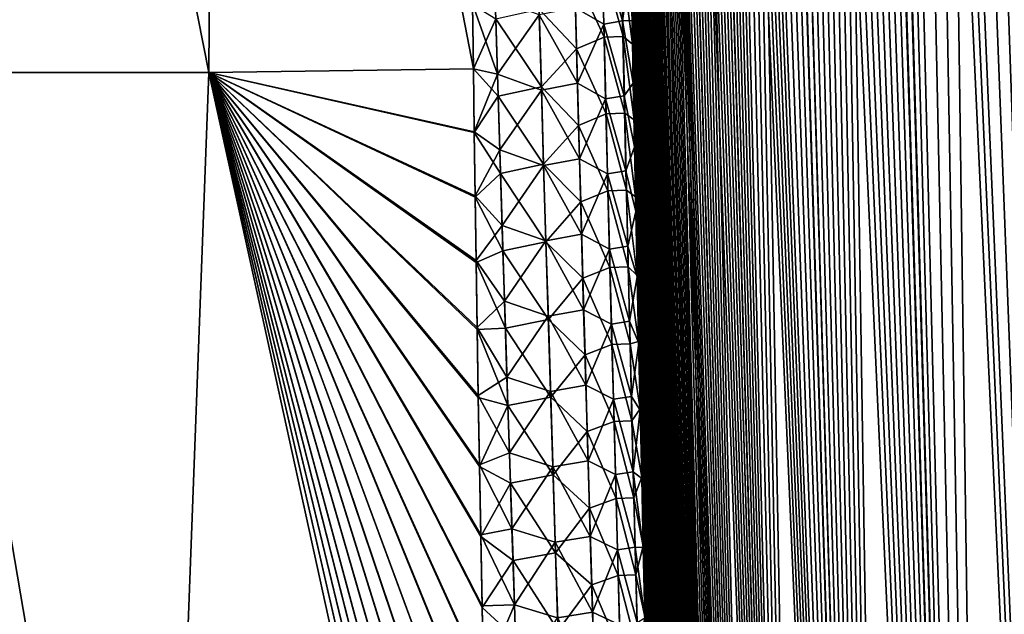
# Model space of a CAD drawing. Header units: metres. Extents: x -109 to 109, y -505 to 40.
# Tile 270 of 331: x 88 to 93.09, y -89.54 to -86.46. Entities that reach past the tile are written whole.
import ezdxf

# ---------------------------------------------------------------- set-up
doc = ezdxf.new("R2010")
doc.units = ezdxf.units.M
doc.layers.add('solid_K244224000C74', color=7, linetype='CONTINUOUS')

msp = doc.modelspace()

# ---------------------------------------------------------------- linework, layer by layer
at = {"layer": 'solid_K244224000C74'}
for points in [[(93.687553, -102.819359, -10.722473), (92.727654, -68.240898, -9.957873), (92.850319, -68.195557, -9.731326)], [(94.380264, -102.819321, 9.522743), (92.856941, -68.193947, 9.719368), (92.734947, -68.23732, 9.944122)], [(93.687553, -102.819359, -10.722473), (92.850319, -68.195557, -9.731326), (92.975037, -68.180695, -9.510736)], [(94.380264, -102.819321, 9.522743), (92.981041, -68.180748, 9.500344), (92.856941, -68.193947, 9.719368)], [(93.687553, -102.819359, -10.722473), (92.975037, -68.180695, -9.510736), (93.103722, -68.195732, -9.292484)], [(94.380264, -102.819321, 9.522743), (93.109276, -68.197083, 9.283277), (92.981041, -68.180748, 9.500344)], [(93.687553, -102.819359, -10.722473), (92.605217, -68.319817, -10.194491), (92.727654, -68.240898, -9.957873)], [(93.687683, -102.819366, 10.722225), (92.734947, -68.23732, 9.944122), (92.613121, -68.31356, 10.178873)], [(93.687683, -102.819366, 10.722225), (94.380264, -102.819321, 9.522743), (92.734947, -68.23732, 9.944122)], [(93.085175, -102.718887, -11.972528), (92.482307, -68.437492, -10.443848), (92.605217, -68.319817, -10.194491)], [(93.687683, -102.819366, 10.722225), (92.613121, -68.31356, 10.178873), (92.49041, -68.428444, 10.427011)], [(93.687553, -102.819359, -10.722473), (93.085175, -102.718887, -11.972528), (92.605217, -68.319817, -10.194491)], [(93.085175, -102.718887, -11.972528), (92.359482, -68.598389, -10.706372), (92.482307, -68.437492, -10.443848)], [(93.687683, -102.819366, 10.722225), (92.49041, -68.428444, 10.427011), (92.367126, -68.587082, 10.689607)], [(93.085175, -102.718887, -11.972528), (92.237717, -68.80648, -10.981615), (92.359482, -68.598389, -10.706372)], [(93.687683, -102.819366, 10.722225), (92.367126, -68.587082, 10.689607), (92.244301, -68.793823, 10.966308)], [(93.085175, -102.718887, -11.972528), (92.177711, -68.929382, -11.123451), (92.237717, -68.80648, -10.981615)], [(93.687683, -102.819366, 10.722225), (92.244301, -68.793823, 10.966308), (92.183815, -68.916214, 11.108828)], [(93.687683, -102.819366, 10.722225), (92.183815, -68.916214, 11.108828), (92.124107, -69.051445, 11.253963)], [(93.085175, -102.718887, -11.972528), (92.118477, -69.065025, -11.267893), (92.177711, -68.929382, -11.123451)], [(93.085175, -102.718887, -11.972528), (92.060333, -69.214005, -11.414376), (92.118477, -69.065025, -11.267893)], [(93.085228, -102.718903, 11.972405), (92.124107, -69.051445, 11.253963), (92.065521, -69.200081, 11.401098)], [(93.085228, -102.718903, 11.972405), (93.687683, -102.819366, 10.722225), (92.124107, -69.051445, 11.253963)], [(92.575287, -102.516273, -13.271167), (92.003227, -69.376099, -11.563077), (92.060333, -69.214005, -11.414376)], [(93.085228, -102.718903, 11.972405), (92.065521, -69.200081, 11.401098), (92.008018, -69.361885, 11.550406)], [(93.085175, -102.718887, -11.972528), (92.575287, -102.516273, -13.271167), (92.060333, -69.214005, -11.414376)], [(92.575287, -102.516273, -13.271167), (91.947357, -69.551849, -11.71372), (92.003227, -69.376099, -11.563077)], [(93.085228, -102.718903, 11.972405), (92.008018, -69.361885, 11.550406), (91.951752, -69.537445, 11.701672)], [(92.575287, -102.516273, -13.271167), (91.892822, -69.741516, -11.866115), (91.947357, -69.551849, -11.71372)], [(93.085228, -102.718903, 11.972405), (91.951752, -69.537445, 11.701672), (91.89682, -69.727036, 11.854755)], [(93.085228, -102.718903, 11.972405), (91.89682, -69.727036, 11.854755), (91.843239, -69.930588, 12.009709)], [(92.575287, -102.516273, -13.271167), (91.839638, -69.945023, -12.020344), (91.892822, -69.741516, -11.866115)], [(93.085228, -102.718903, 11.972405), (91.843239, -69.930588, 12.009709), (91.791153, -70.148834, 12.166296)], [(92.575287, -102.516273, -13.271167), (91.787926, -70.163132, -12.176224), (91.839638, -69.945023, -12.020344)], [(92.575287, -102.516273, -13.271167), (91.737694, -70.39566, -12.333764), (91.787926, -70.163132, -12.176224)], [(93.085228, -102.718903, 11.972405), (91.791153, -70.148834, 12.166296), (91.740585, -70.381607, 12.324515)], [(92.575287, -102.516273, -13.271167), (91.689018, -70.643066, -12.49292), (91.737694, -70.39566, -12.333764)], [(93.085228, -102.718903, 11.972405), (91.740585, -70.381607, 12.324515), (91.691589, -70.629356, 12.484334)], [(92.575287, -102.516273, -13.271167), (91.641975, -70.906036, -12.653593), (91.689018, -70.643066, -12.49292)], [(93.085228, -102.718903, 11.972405), (91.691589, -70.629356, 12.484334), (91.644249, -70.892731, 12.645655)], [(92.575287, -102.516273, -13.271167), (91.596565, -71.184235, -12.81581), (91.641975, -70.906036, -12.653593)], [(92.575294, -102.516273, 13.271149), (91.644249, -70.892731, 12.645655), (91.598572, -71.171425, 12.808501)], [(92.575294, -102.516273, 13.271149), (93.085228, -102.718903, 11.972405), (91.644249, -70.892731, 12.645655)], [(92.161346, -102.208305, -14.616208), (91.552879, -71.478668, -12.979512), (91.596565, -71.184235, -12.81581)], [(92.575294, -102.516273, 13.271149), (91.598572, -71.171425, 12.808501), (91.554619, -71.466408, 12.972818)], [(92.575287, -102.516273, -13.271167), (92.161346, -102.208305, -14.616208), (91.596565, -71.184235, -12.81581)], [(92.575294, -102.516273, 13.271149), (91.554619, -71.466408, 12.972818), (91.512451, -71.777885, 13.138582)], [(92.161346, -102.208305, -14.616208), (91.510941, -71.789551, -13.144675), (91.552879, -71.478668, -12.979512)], [(92.161346, -102.208305, -14.616208), (91.470779, -72.116959, -13.311293), (91.510941, -71.789551, -13.144675)], [(92.575294, -102.516273, 13.271149), (91.512451, -71.777885, 13.138582), (91.472076, -72.105949, 13.305785)], [(92.161346, -102.208305, -14.616208), (91.432487, -72.462158, -13.479303), (91.470779, -72.116959, -13.311293)], [(92.575294, -102.516273, 13.271149), (91.472076, -72.105949, 13.305785), (91.433578, -72.451843, 13.474362)], [(92.161346, -102.208305, -14.616208), (91.40799, -72.701927, -13.592093), (91.432487, -72.462158, -13.479303)], [(92.575294, -102.516273, 13.271149), (91.433578, -72.451843, 13.474362), (91.408966, -72.692101, 13.587521)], [(92.161346, -102.208305, -14.616208), (91.384338, -72.9496, -13.705495), (91.40799, -72.701927, -13.592093)], [(92.575294, -102.516273, 13.271149), (91.408966, -72.692101, 13.587521), (91.385201, -72.940277, 13.701282)], [(92.575294, -102.516273, 13.271149), (91.385201, -72.940277, 13.701282), (91.362312, -73.196869, 13.815616)], [(92.161346, -102.208305, -14.616208), (91.361557, -73.205666, -13.81948), (91.384338, -72.9496, -13.705495)], [(92.575294, -102.516273, 13.271149), (91.362312, -73.196869, 13.815616), (91.34034, -73.462181, 13.930505)], [(92.161346, -102.208305, -14.616208), (91.339684, -73.470436, -13.934031), (91.361557, -73.205666, -13.81948)], [(92.161346, -102.208305, -14.616208), (91.318672, -73.743416, -14.049176), (91.339684, -73.470436, -13.934031)], [(92.575294, -102.516273, 13.271149), (91.34034, -73.462181, 13.930505), (91.319244, -73.73571, 14.045978)], [(92.161346, -102.208305, -14.616208), (91.298576, -74.024963, -14.164884), (91.318672, -73.743416, -14.049176)], [(92.161339, -102.208298, 14.616241), (91.319244, -73.73571, 14.045978), (91.299057, -74.01783, 14.162003)], [(92.161339, -102.208298, 14.616241), (92.575294, -102.516273, 13.271149), (91.319244, -73.73571, 14.045978)], [(91.991692, -102.013245, -15.30547), (91.279404, -74.315659, -14.281111), (91.298576, -74.024963, -14.164884)], [(92.161339, -102.208298, 14.616241), (91.299057, -74.01783, 14.162003), (91.279823, -74.309105, 14.278535)], [(92.161346, -102.208305, -14.616208), (91.991692, -102.013245, -15.30547), (91.298576, -74.024963, -14.164884)], [(91.991692, -102.013245, -15.30547), (91.2612, -74.615837, -14.397833), (91.279404, -74.315659, -14.281111)], [(92.161339, -102.208298, 14.616241), (91.279823, -74.309105, 14.278535), (91.261543, -74.609863, 14.395551)], [(91.991692, -102.013245, -15.30547), (91.243927, -74.924911, -14.515097), (91.2612, -74.615837, -14.397833)], [(92.161339, -102.208298, 14.616241), (91.261543, -74.609863, 14.395551), (91.244209, -74.919533, 14.513095)], [(91.991692, -102.013245, -15.30547), (91.227608, -75.243347, -14.632849), (91.243927, -74.924911, -14.515097)], [(92.161339, -102.208298, 14.616241), (91.244209, -74.919533, 14.513095), (91.227844, -75.238571, 14.631117)], [(92.161339, -102.208298, 14.616241), (91.227844, -75.238571, 14.631117), (91.212486, -75.567635, 14.749548)], [(91.991692, -102.013245, -15.30547), (91.212296, -75.5718, -14.751021), (91.227608, -75.243347, -14.632849)], [(91.991692, -102.013245, -15.30547), (91.198013, -75.910622, -14.869582), (91.212296, -75.5718, -14.751021)], [(91.991684, -102.013237, 15.305506), (91.212486, -75.567635, 14.749548), (91.198158, -75.907059, 14.868356)], [(91.991684, -102.013237, 15.305506), (92.161339, -102.208298, 14.616241), (91.212486, -75.567635, 14.749548)], [(91.847855, -101.790222, -16.005117), (91.184715, -76.259148, -14.9886), (91.198013, -75.910622, -14.869582)], [(91.991684, -102.013237, 15.305506), (91.198158, -75.907059, 14.868356), (91.184822, -76.256195, 14.98761)], [(91.991692, -102.013245, -15.30547), (91.847855, -101.790222, -16.005117), (91.198013, -75.910622, -14.869582)], [(91.847855, -101.790222, -16.005117), (91.17244, -76.61795, -15.107995), (91.184715, -76.259148, -14.9886)], [(91.991684, -102.013237, 15.305506), (91.184822, -76.256195, 14.98761), (91.172516, -76.615616, 15.107229)], [(91.991684, -102.013237, 15.305506), (91.172516, -76.615616, 15.107229), (91.161293, -76.986061, 15.227113)], [(91.847855, -101.790222, -16.005117), (91.16124, -76.987785, -15.227665), (91.17244, -76.61795, -15.107995)], [(91.847855, -101.790222, -16.005117), (91.153564, -77.272713, -15.317557), (91.16124, -76.987785, -15.227665)], [(91.991684, -102.013237, 15.305506), (91.161293, -76.986061, 15.227113), (91.153595, -77.271439, 15.317158)], [(91.847855, -101.790222, -16.005117), (91.146469, -77.56356, -15.407648), (91.153564, -77.272713, -15.317557)], [(91.991684, -102.013237, 15.305506), (91.153595, -77.271439, 15.317158), (91.146492, -77.562737, 15.407394)], [(91.847855, -101.790222, -16.005117), (91.139977, -77.86055, -15.497899), (91.146469, -77.56356, -15.407648)], [(91.991684, -102.013237, 15.305506), (91.146492, -77.562737, 15.407394), (91.139984, -77.860176, 15.497785)], [(91.991684, -102.013237, 15.305506), (91.139984, -77.860176, 15.497785), (91.134102, -78.164101, 15.588267)], [(91.847855, -101.790222, -16.005117), (91.134102, -78.164032, -15.588249), (91.139977, -77.86055, -15.497899)], [(91.847847, -101.790215, 16.005148), (91.134102, -78.164101, 15.588267), (91.12886, -78.474892, 15.67878)], [(91.847855, -101.790222, -16.005117), (91.128868, -78.474373, -15.678636), (91.134102, -78.164032, -15.588249)], [(91.847847, -101.790215, 16.005148), (91.991684, -102.013237, 15.305506), (91.134102, -78.164101, 15.588267)], [(91.847847, -101.790215, 16.005148), (91.12886, -78.474892, 15.67878), (91.124283, -78.792862, 15.769264)], [(91.730461, -101.537865, -16.715139), (91.12429, -78.791916, -15.769001), (91.128868, -78.474373, -15.678636)], [(91.847855, -101.790222, -16.005117), (91.730461, -101.537865, -16.715139), (91.128868, -78.474373, -15.678636)], [(91.847847, -101.790215, 16.005148), (91.124283, -78.792862, 15.769264), (91.120331, -79.117493, 15.859822)], [(91.730461, -101.537865, -16.715139), (91.120346, -79.116112, -15.859447), (91.12429, -78.791916, -15.769001)], [(91.847847, -101.790215, 16.005148), (91.120331, -79.117493, 15.859822), (91.117004, -79.448753, 15.950448)], [(91.730461, -101.537865, -16.715139), (91.11702, -79.44696, -15.949965), (91.120346, -79.116112, -15.859447)], [(91.847847, -101.790215, 16.005148), (91.117004, -79.448753, 15.950448), (91.114326, -79.787079, 16.041052)], [(91.730461, -101.537865, -16.715139), (91.114342, -79.784859, -16.040472), (91.11702, -79.44696, -15.949965)], [(91.847847, -101.790215, 16.005148), (91.114326, -79.787079, 16.041052), (91.11232, -80.132874, 16.13155)], [(91.730461, -101.537865, -16.715139), (91.112335, -80.130249, -16.130877), (91.114342, -79.784859, -16.040472)], [(88.975952, -86.734787, -19.950666), (87.53981, -86.734787, -20.779823), (87.621574, -79.883408, -19.263136)], [(87.53981, -86.734787, 20.779823), (88.975952, -86.734787, 19.950665), (87.62159, -79.883408, 19.263128)], [(88.975952, -86.734787, -19.950666), (87.621574, -79.883408, -19.263136), (89.022659, -79.883408, -18.383165)], [(88.975952, -86.734787, 19.950665), (89.022682, -79.883408, 18.383152), (87.62159, -79.883408, 19.263128)], [(90.345627, -86.715965, -19.021988), (88.975952, -86.734787, -19.950666), (89.022659, -79.883408, -18.383165)], [(88.975952, -86.734787, 19.950665), (90.345627, -86.71595, 19.021988), (89.022682, -79.883408, 18.383152)], [(90.34153, -86.383018, -18.958769), (90.345627, -86.715965, -19.021988), (89.022659, -79.883408, -18.383165)], [(90.345627, -86.71595, 19.021988), (90.341476, -86.378799, 18.95796), (89.022682, -79.883408, 18.383152)], [(91.847847, -101.790215, 16.005148), (91.11232, -80.132874, 16.13155), (91.111008, -80.486557, 16.221849)], [(91.730461, -101.537865, -16.715139), (91.111015, -80.483543, -16.221092), (91.112335, -80.130249, -16.130877)], [(91.847847, -101.790215, 16.005148), (91.111008, -80.486557, 16.221849), (91.110367, -80.84787, 16.312019)], [(91.730461, -101.537865, -16.715139), (91.110374, -80.844475, -16.311184), (91.111015, -80.483543, -16.221092)], [(91.730461, -101.537865, -16.715139), (91.110367, -81.212616, -16.401237), (91.110374, -80.844475, -16.311184)], [(91.730453, -101.537849, 16.71517), (91.110367, -80.84787, 16.312019), (91.110374, -81.216393, 16.402145)], [(91.730453, -101.537849, 16.71517), (91.847847, -101.790215, 16.005148), (91.110367, -80.84787, 16.312019)], [(91.640373, -101.255722, -17.434717), (91.111031, -81.588463, -16.491133), (91.110367, -81.212616, -16.401237)], [(91.730461, -101.537865, -16.715139), (91.640373, -101.255722, -17.434717), (91.110367, -81.212616, -16.401237)], [(91.730453, -101.537849, 16.71517), (91.110374, -81.216393, 16.402145), (91.111046, -81.592598, 16.492104)], [(91.640373, -101.255722, -17.434717), (91.112389, -81.972496, -16.580748), (91.111031, -81.588463, -16.491133)], [(91.730453, -101.537849, 16.71517), (91.111046, -81.592598, 16.492104), (91.112411, -81.976982, 16.581776)], [(91.640373, -101.255722, -17.434717), (91.114471, -82.365196, -16.66996), (91.112389, -81.972496, -16.580748)], [(91.730453, -101.537849, 16.71517), (91.112411, -81.976982, 16.581776), (91.114494, -82.370018, 16.67104)], [(91.640373, -101.255722, -17.434717), (91.116646, -82.685738, -16.741011), (91.114471, -82.365196, -16.66996)], [(91.730453, -101.537849, 16.71517), (91.114494, -82.370018, 16.67104), (91.116684, -82.690811, 16.742126)], [(91.640373, -101.255722, -17.434717), (91.119247, -83.011337, -16.811941), (91.116646, -82.685738, -16.741011)], [(91.730453, -101.537849, 16.71517), (91.116684, -82.690811, 16.742126), (91.119293, -83.016655, 16.813086)], [(91.640373, -101.255722, -17.434717), (91.122269, -83.342171, -16.882694), (91.119247, -83.011337, -16.811941)], [(91.730453, -101.537849, 16.71517), (91.119293, -83.016655, 16.813086), (91.122322, -83.347733, 16.883865)], [(91.640373, -101.255722, -17.434717), (91.12574, -83.678543, -16.953184), (91.122269, -83.342171, -16.882694)], [(91.730453, -101.537849, 16.71517), (91.122322, -83.347733, 16.883865), (91.125801, -83.684326, 16.954378)], [(91.640373, -101.255722, -17.434717), (91.129662, -84.020729, -17.023327), (91.12574, -83.678543, -16.953184)], [(91.730453, -101.537849, 16.71517), (91.125801, -83.684326, 16.954378), (91.129738, -84.026726, 17.024536)], [(91.640373, -101.255722, -17.434717), (91.134056, -84.369026, -17.093033), (91.129662, -84.020729, -17.023327)], [(91.730453, -101.537849, 16.71517), (91.129738, -84.026726, 17.024536), (91.134132, -84.375229, 17.094257)], [(91.640373, -101.255722, -17.434717), (91.138924, -84.723732, -17.162222), (91.134056, -84.369026, -17.093033)], [(91.640366, -101.255707, 17.434746), (91.134132, -84.375229, 17.094257), (91.139015, -84.730118, 17.163454)], [(91.640366, -101.255707, 17.434746), (91.730453, -101.537849, 16.71517), (91.134132, -84.375229, 17.094257)], [(91.578362, -100.94191, -18.163813), (91.144249, -85.084473, -17.231009), (91.138924, -84.723732, -17.162222)], [(91.640373, -101.255722, -17.434717), (91.578362, -100.94191, -18.163813), (91.138924, -84.723732, -17.162222)], [(91.640366, -101.255707, 17.434746), (91.139015, -84.730118, 17.163454), (91.144348, -85.091026, 17.232246)], [(91.578362, -100.94191, -18.163813), (91.149986, -85.450851, -17.299515), (91.144249, -85.084473, -17.231009)], [(91.640366, -101.255707, 17.434746), (91.144348, -85.091026, 17.232246), (91.150101, -85.457573, 17.300753)], [(91.578362, -100.94191, -18.163813), (91.156174, -85.823227, -17.367622), (91.149986, -85.450851, -17.299515)], [(91.640366, -101.255707, 17.434746), (91.150101, -85.457573, 17.300753), (91.156288, -85.830086, 17.368856)], [(91.578362, -100.94191, -18.163813), (91.162804, -86.20192, -17.435213), (91.156174, -85.823227, -17.367622)], [(91.640366, -101.255707, 17.434746), (91.156288, -85.830086, 17.368856), (91.161797, -86.145325, 17.425217)], [(91.020676, -86.483543, 18.109926), (91.01149, -86.095688, 18.042116), (90.87365, -86.399796, 18.382626)], [(91.118561, -86.466896, 17.799797), (91.110413, -86.07856, 17.731937), (91.01149, -86.095688, 18.042116)], [(91.118561, -86.466896, 17.799797), (91.01149, -86.095688, 18.042116), (91.020676, -86.483543, 18.109926)], [(91.118561, -86.466896, 17.799797), (91.161797, -86.145325, 17.425217), (91.110413, -86.07856, 17.731937)], [(91.118561, -86.466896, 17.799797), (91.167618, -86.465149, 17.481148), (91.161797, -86.145325, 17.425217)], [(91.640366, -101.255707, 17.434746), (91.161797, -86.145325, 17.425217), (91.167618, -86.465149, 17.481148)], [(90.869232, -86.217377, -18.350046), (91.013161, -86.155029, -18.05191), (91.022621, -86.552055, -18.121017)], [(91.112091, -86.151207, -17.744019), (91.120491, -86.54837, -17.813053), (91.013161, -86.155029, -18.05191)], [(91.120491, -86.54837, -17.813053), (91.022621, -86.552055, -18.121017), (91.013161, -86.155029, -18.05191)], [(91.112091, -86.151207, -17.744019), (91.162804, -86.20192, -17.435213), (91.169907, -86.587288, -17.502171)], [(91.112091, -86.151207, -17.744019), (91.169907, -86.587288, -17.502171), (91.120491, -86.54837, -17.813053)], [(90.869232, -86.217377, -18.350046), (90.879662, -86.612724, -18.418863), (90.686241, -86.406441, -18.643408)], [(90.869232, -86.217377, -18.350046), (91.022621, -86.552055, -18.121017), (90.879662, -86.612724, -18.418863)], [(91.578362, -100.94191, -18.163813), (91.169907, -86.587288, -17.502171), (91.162804, -86.20192, -17.435213)], [(90.46994, -86.742378, 18.928976), (90.45797, -86.350525, 18.860319), (90.341476, -86.378799, 18.95796)], [(90.686699, -86.43644, 18.649122), (90.45797, -86.350525, 18.860319), (90.46994, -86.742378, 18.928976)], [(90.46994, -86.742378, 18.928976), (90.341476, -86.378799, 18.95796), (90.345627, -86.71595, 19.021988)], [(90.461464, -86.456688, -18.878862), (90.345627, -86.715965, -19.021988), (90.34153, -86.383018, -18.958769)], [(90.884048, -86.790199, 18.449781), (90.87365, -86.399796, 18.382626), (90.686699, -86.43644, 18.649122)], [(91.020676, -86.483543, 18.109926), (90.87365, -86.399796, 18.382626), (90.884048, -86.790199, 18.449781)], [(90.686241, -86.406441, -18.643408), (90.697807, -86.807854, -18.712839), (90.461464, -86.456688, -18.878862)], [(90.697929, -86.825882, 18.716387), (90.686699, -86.43644, 18.649122), (90.46994, -86.742378, 18.928976)], [(90.879662, -86.612724, -18.418863), (90.697807, -86.807854, -18.712839), (90.686241, -86.406441, -18.643408)], [(90.884048, -86.790199, 18.449781), (90.686699, -86.43644, 18.649122), (90.697929, -86.825882, 18.716387)], [(90.461464, -86.456688, -18.878862), (90.473763, -86.856773, -18.948429), (90.345627, -86.715965, -19.021988)], [(90.697807, -86.807854, -18.712839), (90.473763, -86.856773, -18.948429), (90.461464, -86.456688, -18.878862)], [(91.030144, -86.871681, 18.176046), (91.020676, -86.483543, 18.109926), (90.884048, -86.790199, 18.449781)], [(91.127022, -86.855537, 17.865971), (91.118561, -86.466896, 17.799797), (91.020676, -86.483543, 18.109926)], [(91.127022, -86.855537, 17.865971), (91.020676, -86.483543, 18.109926), (91.030144, -86.871681, 18.176046)], [(91.118561, -86.466896, 17.799797), (91.173775, -86.789742, 17.536581), (91.167618, -86.465149, 17.481148)], [(91.127022, -86.855537, 17.865971), (91.173775, -86.789742, 17.536581), (91.118561, -86.466896, 17.799797)], [(91.640366, -101.255707, 17.434746), (91.167618, -86.465149, 17.481148), (91.173775, -86.789742, 17.536581)], [(90.879662, -86.612724, -18.418863), (91.022621, -86.552055, -18.121017), (91.032356, -86.949387, -18.188358)], [(91.120491, -86.54837, -17.813053), (91.129204, -86.945862, -17.880333), (91.022621, -86.552055, -18.121017)], [(91.129204, -86.945862, -17.880333), (91.032356, -86.949387, -18.188358), (91.022621, -86.552055, -18.121017)], [(91.120491, -86.54837, -17.813053), (91.169907, -86.587288, -17.502171), (91.177483, -86.979668, -17.568377)], [(91.120491, -86.54837, -17.813053), (91.177483, -86.979668, -17.568377), (91.129204, -86.945862, -17.880333)], [(91.578362, -100.94191, -18.163813), (91.177483, -86.979668, -17.568377), (91.169907, -86.587288, -17.502171)], [(90.879662, -86.612724, -18.418863), (90.890335, -87.008347, -18.485926), (90.697807, -86.807854, -18.712839)], [(90.879662, -86.612724, -18.418863), (91.032356, -86.949387, -18.188358), (90.890335, -87.008347, -18.485926)], [(88.71682, -93.64727, -21.160152), (86.855568, -93.622734, -22.127859), (87.53981, -86.734787, -20.779823)], [(86.855568, -93.622734, 22.127859), (88.71682, -93.64727, 21.160151), (87.53981, -86.734787, 20.779823)], [(88.71682, -93.64727, -21.160152), (87.53981, -86.734787, -20.779823), (88.975952, -86.734787, -19.950666)], [(88.71682, -93.64727, 21.160151), (88.975952, -86.734787, 19.950665), (87.53981, -86.734787, 20.779823)], [(90.485504, -93.622719, -20.03211), (88.71682, -93.64727, -21.160152), (88.975952, -86.734787, -19.950666)], [(88.71682, -93.64727, 21.160151), (90.485504, -93.622734, 20.032114), (88.975952, -86.734787, 19.950665)], [(90.349907, -87.042068, 19.082556), (90.345627, -86.71595, 19.021988), (88.975952, -86.734787, 19.950665)], [(90.34996, -87.045471, -19.083176), (88.975952, -86.734787, -19.950666), (90.345627, -86.715965, -19.021988)], [(90.476593, -93.266693, -19.993149), (90.485504, -93.622719, -20.03211), (88.975952, -86.734787, -19.950666)], [(90.467857, -92.914543, -19.953306), (90.476593, -93.266693, -19.993149), (88.975952, -86.734787, -19.950666)], [(90.459259, -92.566101, -19.912624), (90.467857, -92.914543, -19.953306), (88.975952, -86.734787, -19.950666)], [(90.45076, -92.221184, -19.871141), (90.459259, -92.566101, -19.912624), (88.975952, -86.734787, -19.950666)], [(90.441002, -91.816116, -19.820734), (90.45076, -92.221184, -19.871141), (88.975952, -86.734787, -19.950666)], [(90.431732, -91.417168, -19.769224), (90.441002, -91.816116, -19.820734), (88.975952, -86.734787, -19.950666)], [(90.42292, -91.024086, -19.716665), (90.431732, -91.417168, -19.769224), (88.975952, -86.734787, -19.950666)], [(90.414536, -90.636635, -19.663105), (90.42292, -91.024086, -19.716665), (88.975952, -86.734787, -19.950666)], [(90.406532, -90.254585, -19.608593), (90.414536, -90.636635, -19.663105), (88.975952, -86.734787, -19.950666)], [(90.39888, -89.877686, -19.553173), (90.406532, -90.254585, -19.608593), (88.975952, -86.734787, -19.950666)], [(90.391541, -89.505699, -19.496889), (90.39888, -89.877686, -19.553173), (88.975952, -86.734787, -19.950666)], [(90.384468, -89.138382, -19.439775), (90.391541, -89.505699, -19.496889), (88.975952, -86.734787, -19.950666)], [(90.377632, -88.775536, -19.38187), (90.384468, -89.138382, -19.439775), (88.975952, -86.734787, -19.950666)], [(90.371193, -88.41777, -19.323212), (90.377632, -88.775536, -19.38187), (88.975952, -86.734787, -19.950666)], [(90.365227, -88.065285, -19.263836), (90.371193, -88.41777, -19.323212), (88.975952, -86.734787, -19.950666)], [(90.359695, -87.717896, -19.203777), (90.365227, -88.065285, -19.263836), (88.975952, -86.734787, -19.950666)], [(90.354637, -87.379387, -19.14378), (90.359695, -87.717896, -19.203777), (88.975952, -86.734787, -19.950666)], [(90.34996, -87.045471, -19.083176), (90.354637, -87.379387, -19.14378), (88.975952, -86.734787, -19.950666)], [(90.35453, -87.372505, 19.14255), (90.349907, -87.042068, 19.082556), (88.975952, -86.734787, 19.950665)], [(90.359528, -87.707436, 19.201946), (90.35453, -87.372505, 19.14255), (88.975952, -86.734787, 19.950665)], [(90.365051, -88.055145, 19.262106), (90.359528, -87.707436, 19.201946), (88.975952, -86.734787, 19.950665)], [(90.371025, -88.407959, 19.321579), (90.365051, -88.055145, 19.262106), (88.975952, -86.734787, 19.950665)], [(90.377457, -88.766052, 19.380335), (90.371025, -88.407959, 19.321579), (88.975952, -86.734787, 19.950665)], [(90.384293, -89.129227, 19.438332), (90.377457, -88.766052, 19.380335), (88.975952, -86.734787, 19.950665)], [(90.391365, -89.496872, 19.495537), (90.384293, -89.129227, 19.438332), (88.975952, -86.734787, 19.950665)], [(90.398705, -89.869194, 19.55191), (90.391365, -89.496872, 19.495537), (88.975952, -86.734787, 19.950665)], [(90.406357, -90.246429, 19.607414), (90.398705, -89.869194, 19.55191), (88.975952, -86.734787, 19.950665)], [(90.41436, -90.628822, 19.66201), (90.406357, -90.246429, 19.607414), (88.975952, -86.734787, 19.950665)], [(90.422752, -91.016609, 19.715651), (90.41436, -90.628822, 19.66201), (88.975952, -86.734787, 19.950665)], [(90.431572, -91.410034, 19.768288), (90.422752, -91.016609, 19.715651), (88.975952, -86.734787, 19.950665)], [(90.440842, -91.809334, 19.819874), (90.431572, -91.410034, 19.768288), (88.975952, -86.734787, 19.950665)], [(90.450607, -92.214745, 19.870352), (90.440842, -91.809334, 19.819874), (88.975952, -86.734787, 19.950665)], [(90.459137, -92.561226, 19.912046), (90.450607, -92.214745, 19.870352), (88.975952, -86.734787, 19.950665)], [(90.467773, -92.91127, 19.95293), (90.459137, -92.561226, 19.912046), (88.975952, -86.734787, 19.950665)], [(90.476547, -93.265045, 19.992966), (90.467773, -92.91127, 19.95293), (88.975952, -86.734787, 19.950665)], [(90.485504, -93.622734, 20.032114), (90.476547, -93.265045, 19.992966), (88.975952, -86.734787, 19.950665)], [(90.46994, -86.742378, 18.928976), (90.345627, -86.71595, 19.021988), (90.349907, -87.042068, 19.082556)], [(90.473763, -86.856773, -18.948429), (90.34996, -87.045471, -19.083176), (90.345627, -86.715965, -19.021988)], [(90.482109, -87.134468, 18.995882), (90.46994, -86.742378, 18.928976), (90.349907, -87.042068, 19.082556)], [(90.697929, -86.825882, 18.716387), (90.46994, -86.742378, 18.928976), (90.482109, -87.134468, 18.995882)], [(90.697807, -86.807854, -18.712839), (90.709602, -87.209534, -18.780453), (90.473763, -86.856773, -18.948429)], [(90.890335, -87.008347, -18.485926), (90.709602, -87.209534, -18.780453), (90.697807, -86.807854, -18.712839)], [(90.894691, -87.18087, 18.515234), (90.884048, -86.790199, 18.449781), (90.697929, -86.825882, 18.716387)], [(91.030144, -86.871681, 18.176046), (90.884048, -86.790199, 18.449781), (90.894691, -87.18087, 18.515234)], [(91.127022, -86.855537, 17.865971), (91.18026, -87.119308, 17.59145), (91.173775, -86.789742, 17.536581)], [(91.640366, -101.255707, 17.434746), (91.173775, -86.789742, 17.536581), (91.18026, -87.119308, 17.59145)], [(90.473763, -86.856773, -18.948429), (90.486267, -87.257111, -19.016174), (90.34996, -87.045471, -19.083176)], [(90.709602, -87.209534, -18.780453), (90.486267, -87.257111, -19.016174), (90.473763, -86.856773, -18.948429)], [(90.709373, -87.215576, 18.781944), (90.697929, -86.825882, 18.716387), (90.482109, -87.134468, 18.995882)], [(90.894691, -87.18087, 18.515234), (90.697929, -86.825882, 18.716387), (90.709373, -87.215576, 18.781944)], [(91.135765, -87.244476, 17.930479), (91.127022, -86.855537, 17.865971), (91.030144, -86.871681, 18.176046)], [(91.135765, -87.244476, 17.930479), (91.18026, -87.119308, 17.59145), (91.127022, -86.855537, 17.865971)], [(91.039871, -87.260109, 18.240501), (91.030144, -86.871681, 18.176046), (90.894691, -87.18087, 18.515234)], [(91.135765, -87.244476, 17.930479), (91.030144, -86.871681, 18.176046), (91.039871, -87.260109, 18.240501)], [(90.890335, -87.008347, -18.485926), (91.032356, -86.949387, -18.188358), (91.042366, -87.347015, -18.253956)], [(91.129204, -86.945862, -17.880333), (91.138214, -87.343658, -17.945871), (91.032356, -86.949387, -18.188358)], [(91.138214, -87.343658, -17.945871), (91.042366, -87.347015, -18.253956), (91.032356, -86.949387, -18.188358)], [(91.129204, -86.945862, -17.880333), (91.177483, -86.979668, -17.568377), (91.185539, -87.379288, -17.633757)], [(91.129204, -86.945862, -17.880333), (91.185539, -87.379288, -17.633757), (91.138214, -87.343658, -17.945871)], [(90.890335, -87.008347, -18.485926), (90.901253, -87.404243, -18.551247), (90.709602, -87.209534, -18.780453)], [(90.890335, -87.008347, -18.485926), (91.042366, -87.347015, -18.253956), (90.901253, -87.404243, -18.551247)], [(91.578362, -100.94191, -18.163813), (91.185539, -87.379288, -17.633757), (91.177483, -86.979668, -17.568377)], [(90.482109, -87.134468, 18.995882), (90.349907, -87.042068, 19.082556), (90.35453, -87.372505, 19.14255)], [(90.486267, -87.257111, -19.016174), (90.354637, -87.379387, -19.14378), (90.34996, -87.045471, -19.083176)], [(90.494461, -87.526794, 19.061052), (90.482109, -87.134468, 18.995882), (90.35453, -87.372505, 19.14255)], [(90.709373, -87.215576, 18.781944), (90.482109, -87.134468, 18.995882), (90.494461, -87.526794, 19.061052)], [(91.135765, -87.244476, 17.930479), (91.187073, -87.453804, 17.645775), (91.18026, -87.119308, 17.59145)], [(91.640366, -101.255707, 17.434746), (91.18026, -87.119308, 17.59145), (91.187073, -87.453804, 17.645775)], [(90.709602, -87.209534, -18.780453), (90.721611, -87.611473, -18.846268), (90.486267, -87.257111, -19.016174)], [(90.721008, -87.605507, 18.84581), (90.709373, -87.215576, 18.781944), (90.494461, -87.526794, 19.061052)], [(90.905548, -87.5718, 18.579002), (90.894691, -87.18087, 18.515234), (90.709373, -87.215576, 18.781944)], [(90.905548, -87.5718, 18.579002), (90.709373, -87.215576, 18.781944), (90.721008, -87.605507, 18.84581)], [(90.901253, -87.404243, -18.551247), (90.721611, -87.611473, -18.846268), (90.709602, -87.209534, -18.780453)], [(91.039871, -87.260109, 18.240501), (90.894691, -87.18087, 18.515234), (90.905548, -87.5718, 18.579002)], [(90.486267, -87.257111, -19.016174), (90.498947, -87.657684, -19.082115), (90.354637, -87.379387, -19.14378)], [(90.721611, -87.611473, -18.846268), (90.498947, -87.657684, -19.082115), (90.486267, -87.257111, -19.016174)], [(91.049835, -87.648796, 18.303303), (91.039871, -87.260109, 18.240501), (90.905548, -87.5718, 18.579002)], [(91.144783, -87.633713, 17.993338), (91.135765, -87.244476, 17.930479), (91.039871, -87.260109, 18.240501)], [(91.144783, -87.633713, 17.993338), (91.039871, -87.260109, 18.240501), (91.049835, -87.648796, 18.303303)], [(91.144783, -87.633713, 17.993338), (91.187073, -87.453804, 17.645775), (91.135765, -87.244476, 17.930479)], [(90.901253, -87.404243, -18.551247), (91.042366, -87.347015, -18.253956), (91.052628, -87.744919, -18.317825)], [(91.138214, -87.343658, -17.945871), (91.147514, -87.74176, -18.009689), (91.042366, -87.347015, -18.253956)], [(91.147514, -87.74176, -18.009689), (91.052628, -87.744919, -18.317825), (91.042366, -87.347015, -18.253956)], [(91.138214, -87.343658, -17.945871), (91.185539, -87.379288, -17.633757), (91.194023, -87.785294, -17.698624)], [(91.138214, -87.343658, -17.945871), (91.194023, -87.785294, -17.698624), (91.147514, -87.74176, -18.009689)], [(90.494461, -87.526794, 19.061052), (90.35453, -87.372505, 19.14255), (90.359528, -87.707436, 19.201946)], [(90.498947, -87.657684, -19.082115), (90.359695, -87.717896, -19.203777), (90.354637, -87.379387, -19.14378)], [(90.901253, -87.404243, -18.551247), (90.912384, -87.8004, -18.614847), (90.721611, -87.611473, -18.846268)], [(90.901253, -87.404243, -18.551247), (91.052628, -87.744919, -18.317825), (90.912384, -87.8004, -18.614847)], [(91.578362, -100.94191, -18.163813), (91.194023, -87.785294, -17.698624), (91.185539, -87.379288, -17.633757)], [(91.144783, -87.633713, 17.993338), (91.194176, -87.792625, 17.69978), (91.187073, -87.453804, 17.645775)], [(91.640366, -101.255707, 17.434746), (91.187073, -87.453804, 17.645775), (91.194176, -87.792625, 17.69978)], [(90.506981, -87.919342, 19.124506), (90.494461, -87.526794, 19.061052), (90.359528, -87.707436, 19.201946)], [(90.721008, -87.605507, 18.84581), (90.494461, -87.526794, 19.061052), (90.506981, -87.919342, 19.124506)], [(90.916618, -87.962982, 18.6411), (90.905548, -87.5718, 18.579002), (90.721008, -87.605507, 18.84581)], [(91.049835, -87.648796, 18.303303), (90.905548, -87.5718, 18.579002), (90.916618, -87.962982, 18.6411)], [(90.721611, -87.611473, -18.846268), (90.733818, -88.013649, -18.910303), (90.498947, -87.657684, -19.082115)], [(90.732834, -87.995674, 18.908003), (90.721008, -87.605507, 18.84581), (90.506981, -87.919342, 19.124506)], [(90.916618, -87.962982, 18.6411), (90.721008, -87.605507, 18.84581), (90.732834, -87.995674, 18.908003)], [(90.912384, -87.8004, -18.614847), (90.733818, -88.013649, -18.910303), (90.721611, -87.611473, -18.846268)], [(90.498947, -87.657684, -19.082115), (90.51181, -88.058487, -19.146275), (90.359695, -87.717896, -19.203777)], [(90.733818, -88.013649, -18.910303), (90.51181, -88.058487, -19.146275), (90.498947, -87.657684, -19.082115)], [(91.060028, -88.037758, 18.36447), (91.049835, -87.648796, 18.303303), (90.916618, -87.962982, 18.6411)], [(91.15406, -88.023224, 18.054564), (91.144783, -87.633713, 17.993338), (91.049835, -87.648796, 18.303303)], [(91.15406, -88.023224, 18.054564), (91.049835, -87.648796, 18.303303), (91.060028, -88.037758, 18.36447)], [(91.15406, -88.023224, 18.054564), (91.194176, -87.792625, 17.69978), (91.144783, -87.633713, 17.993338)], [(90.506981, -87.919342, 19.124506), (90.359528, -87.707436, 19.201946), (90.365051, -88.055145, 19.262106)], [(90.51181, -88.058487, -19.146275), (90.365227, -88.065285, -19.263836), (90.359695, -87.717896, -19.203777)], [(90.912384, -87.8004, -18.614847), (91.052628, -87.744919, -18.317825), (91.063126, -88.143089, -18.379986)], [(91.147514, -87.74176, -18.009689), (91.157066, -88.140152, -18.0718), (91.052628, -87.744919, -18.317825)], [(91.157066, -88.140152, -18.0718), (91.063126, -88.143089, -18.379986), (91.052628, -87.744919, -18.317825)], [(91.147514, -87.74176, -18.009689), (91.194023, -87.785294, -17.698624), (91.201416, -88.128563, -17.752262)], [(91.147514, -87.74176, -18.009689), (91.201416, -88.128563, -17.752262), (91.157066, -88.140152, -18.0718)], [(90.912384, -87.8004, -18.614847), (90.923721, -88.1968, -18.676744), (90.733818, -88.013649, -18.910303)], [(90.912384, -87.8004, -18.614847), (91.063126, -88.143089, -18.379986), (90.923721, -88.1968, -18.676744)], [(91.15406, -88.023224, 18.054564), (91.201576, -88.135933, 17.753395), (91.194176, -87.792625, 17.69978)], [(91.578362, -100.94191, -18.163813), (91.201416, -88.128563, -17.752262), (91.194023, -87.785294, -17.698624)], [(91.640366, -101.255707, 17.434746), (91.194176, -87.792625, 17.69978), (91.201576, -88.135933, 17.753395)], [(90.519653, -88.312111, 19.186262), (90.506981, -87.919342, 19.124506), (90.365051, -88.055145, 19.262106)], [(90.732834, -87.995674, 18.908003), (90.506981, -87.919342, 19.124506), (90.519653, -88.312111, 19.186262)], [(90.927879, -88.354401, 18.701546), (90.916618, -87.962982, 18.6411), (90.732834, -87.995674, 18.908003)], [(91.060028, -88.037758, 18.36447), (90.916618, -87.962982, 18.6411), (90.927879, -88.354401, 18.701546)], [(90.733818, -88.013649, -18.910303), (90.746193, -88.416077, -18.972582), (90.51181, -88.058487, -19.146275)], [(90.74482, -88.38607, 18.968538), (90.732834, -87.995674, 18.908003), (90.519653, -88.312111, 19.186262)], [(90.927879, -88.354401, 18.701546), (90.732834, -87.995674, 18.908003), (90.74482, -88.38607, 18.968538)], [(90.923721, -88.1968, -18.676744), (90.746193, -88.416077, -18.972582), (90.733818, -88.013649, -18.910303)], [(91.163574, -88.413002, 18.114168), (91.15406, -88.023224, 18.054564), (91.060028, -88.037758, 18.36447)], [(91.163574, -88.413002, 18.114168), (91.201576, -88.135933, 17.753395), (91.15406, -88.023224, 18.054564)], [(90.519653, -88.312111, 19.186262), (90.365051, -88.055145, 19.262106), (90.371025, -88.407959, 19.321579)], [(90.51181, -88.058487, -19.146275), (90.524818, -88.459518, -19.208668), (90.365227, -88.065285, -19.263836)], [(90.524818, -88.459518, -19.208668), (90.371193, -88.41777, -19.323212), (90.365227, -88.065285, -19.263836)], [(90.746193, -88.416077, -18.972582), (90.524818, -88.459518, -19.208668), (90.51181, -88.058487, -19.146275)], [(91.070427, -88.426964, 18.424017), (91.060028, -88.037758, 18.36447), (90.927879, -88.354401, 18.701546)], [(91.163574, -88.413002, 18.114168), (91.060028, -88.037758, 18.36447), (91.070427, -88.426964, 18.424017)], [(91.157066, -88.140152, -18.0718), (91.201416, -88.128563, -17.752262), (91.209106, -88.476578, -17.80542)], [(91.163574, -88.413002, 18.114168), (91.209274, -88.483971, 17.806528), (91.201576, -88.135933, 17.753395)], [(91.578362, -100.94191, -18.163813), (91.209106, -88.476578, -17.80542), (91.201416, -88.128563, -17.752262)], [(91.640366, -101.255707, 17.434746), (91.201576, -88.135933, 17.753395), (91.209274, -88.483971, 17.806528)], [(90.923721, -88.1968, -18.676744), (91.063126, -88.143089, -18.379986), (91.073837, -88.541527, -18.440453)], [(91.157066, -88.140152, -18.0718), (91.166878, -88.538818, -18.132225), (91.063126, -88.143089, -18.379986)], [(91.166878, -88.538818, -18.132225), (91.073837, -88.541527, -18.440453), (91.063126, -88.143089, -18.379986)], [(91.157066, -88.140152, -18.0718), (91.209106, -88.476578, -17.80542), (91.166878, -88.538818, -18.132225)], [(90.923721, -88.1968, -18.676744), (90.935242, -88.593452, -18.736958), (90.746193, -88.416077, -18.972582)], [(90.923721, -88.1968, -18.676744), (91.073837, -88.541527, -18.440453), (90.935242, -88.593452, -18.736958)], [(90.532463, -88.705093, 19.246336), (90.519653, -88.312111, 19.186262), (90.371025, -88.407959, 19.321579)], [(90.74482, -88.38607, 18.968538), (90.519653, -88.312111, 19.186262), (90.532463, -88.705093, 19.246336)], [(90.756958, -88.77668, 19.027433), (90.74482, -88.38607, 18.968538), (90.532463, -88.705093, 19.246336)], [(90.939316, -88.746056, 18.760357), (90.927879, -88.354401, 18.701546), (90.74482, -88.38607, 18.968538)], [(90.939316, -88.746056, 18.760357), (90.74482, -88.38607, 18.968538), (90.756958, -88.77668, 19.027433)], [(91.070427, -88.426964, 18.424017), (90.927879, -88.354401, 18.701546), (90.939316, -88.746056, 18.760357)], [(90.532463, -88.705093, 19.246336), (90.371025, -88.407959, 19.321579), (90.377457, -88.766052, 19.380335)], [(90.524818, -88.459518, -19.208668), (90.377632, -88.775536, -19.38187), (90.371193, -88.41777, -19.323212)], [(90.746193, -88.416077, -18.972582), (90.758728, -88.818726, -19.033119), (90.524818, -88.459518, -19.208668)], [(90.935242, -88.593452, -18.736958), (90.758728, -88.818726, -19.033119), (90.746193, -88.416077, -18.972582)], [(91.081032, -88.816414, 18.48196), (91.070427, -88.426964, 18.424017), (90.939316, -88.746056, 18.760357)], [(91.173317, -88.803047, 18.172171), (91.163574, -88.413002, 18.114168), (91.070427, -88.426964, 18.424017)], [(91.173317, -88.803047, 18.172171), (91.070427, -88.426964, 18.424017), (91.081032, -88.816414, 18.48196)], [(91.173317, -88.803047, 18.172171), (91.209274, -88.483971, 17.806528), (91.163574, -88.413002, 18.114168)], [(90.524818, -88.459518, -19.208668), (90.537964, -88.860771, -19.26932), (90.377632, -88.775536, -19.38187)], [(90.758728, -88.818726, -19.033119), (90.537964, -88.860771, -19.26932), (90.524818, -88.459518, -19.208668)], [(91.166878, -88.538818, -18.132225), (91.209106, -88.476578, -17.80542), (91.21711, -88.829559, -17.858006)], [(91.173317, -88.803047, 18.172171), (91.217285, -88.83696, 17.859085), (91.209274, -88.483971, 17.806528)], [(91.578362, -100.94191, -18.163813), (91.21711, -88.829559, -17.858006), (91.209106, -88.476578, -17.80542)], [(91.640366, -101.255707, 17.434746), (91.209274, -88.483971, 17.806528), (91.217285, -88.83696, 17.859085)], [(90.935242, -88.593452, -18.736958), (91.073837, -88.541527, -18.440453), (91.084747, -88.940216, -18.499245)], [(91.166878, -88.538818, -18.132225), (91.17691, -88.937759, -18.190979), (91.073837, -88.541527, -18.440453)], [(91.17691, -88.937759, -18.190979), (91.084747, -88.940216, -18.499245), (91.073837, -88.541527, -18.440453)], [(91.166878, -88.538818, -18.132225), (91.21711, -88.829559, -17.858006), (91.17691, -88.937759, -18.190979)], [(90.935242, -88.593452, -18.736958), (90.946938, -88.990334, -18.795502), (90.758728, -88.818726, -19.033119)], [(90.935242, -88.593452, -18.736958), (91.084747, -88.940216, -18.499245), (90.946938, -88.990334, -18.795502)], [(90.545395, -89.098274, 19.304747), (90.532463, -88.705093, 19.246336), (90.377457, -88.766052, 19.380335)], [(90.756958, -88.77668, 19.027433), (90.532463, -88.705093, 19.246336), (90.545395, -89.098274, 19.304747)], [(90.950912, -89.137932, 18.817547), (90.939316, -88.746056, 18.760357), (90.756958, -88.77668, 19.027433)], [(91.081032, -88.816414, 18.48196), (90.939316, -88.746056, 18.760357), (90.950912, -89.137932, 18.817547)], [(90.545395, -89.098274, 19.304747), (90.377457, -88.766052, 19.380335), (90.384293, -89.129227, 19.438332)], [(90.537964, -88.860771, -19.26932), (90.384468, -89.138382, -19.439775), (90.377632, -88.775536, -19.38187)], [(90.769234, -89.167503, 19.084707), (90.756958, -88.77668, 19.027433), (90.545395, -89.098274, 19.304747)], [(90.950912, -89.137932, 18.817547), (90.756958, -88.77668, 19.027433), (90.769234, -89.167503, 19.084707)], [(90.758728, -88.818726, -19.033119), (90.771408, -89.221603, -19.091934), (90.537964, -88.860771, -19.26932)], [(90.946938, -88.990334, -18.795502), (90.771408, -89.221603, -19.091934), (90.758728, -88.818726, -19.033119)], [(91.091812, -89.206093, 18.538315), (91.081032, -88.816414, 18.48196), (90.950912, -89.137932, 18.817547)], [(91.183273, -89.193336, 18.228584), (91.173317, -88.803047, 18.172171), (91.081032, -88.816414, 18.48196)], [(91.183273, -89.193336, 18.228584), (91.081032, -88.816414, 18.48196), (91.091812, -89.206093, 18.538315)], [(91.173317, -88.803047, 18.172171), (91.225609, -89.195145, 17.910973), (91.217285, -88.83696, 17.859085)], [(91.183273, -89.193336, 18.228584), (91.225609, -89.195145, 17.910973), (91.173317, -88.803047, 18.172171)], [(91.17691, -88.937759, -18.190979), (91.21711, -88.829559, -17.858006), (91.225433, -89.187752, -17.909922)], [(91.578362, -100.94191, -18.163813), (91.225433, -89.187752, -17.909922), (91.21711, -88.829559, -17.858006)], [(91.640366, -101.255707, 17.434746), (91.217285, -88.83696, 17.859085), (91.225609, -89.195145, 17.910973)], [(90.537964, -88.860771, -19.26932), (90.551231, -89.26223, -19.328245), (90.384468, -89.138382, -19.439775)], [(90.771408, -89.221603, -19.091934), (90.551231, -89.26223, -19.328245), (90.537964, -88.860771, -19.26932)], [(90.946938, -88.990334, -18.795502), (91.084747, -88.940216, -18.499245), (91.095848, -89.339149, -18.556381)], [(91.17691, -88.937759, -18.190979), (91.187164, -89.336952, -18.248079), (91.084747, -88.940216, -18.499245)], [(91.187164, -89.336952, -18.248079), (91.095848, -89.339149, -18.556381), (91.084747, -88.940216, -18.499245)], [(91.17691, -88.937759, -18.190979), (91.225433, -89.187752, -17.909922), (91.187164, -89.336952, -18.248079)], [(90.946938, -88.990334, -18.795502), (90.958786, -89.387444, -18.852398), (90.771408, -89.221603, -19.091934)], [(90.946938, -88.990334, -18.795502), (91.095848, -89.339149, -18.556381), (90.958786, -89.387444, -18.852398)], [(90.558441, -89.491661, 19.361511), (90.545395, -89.098274, 19.304747), (90.384293, -89.129227, 19.438332)], [(90.769234, -89.167503, 19.084707), (90.545395, -89.098274, 19.304747), (90.558441, -89.491661, 19.361511)], [(90.558441, -89.491661, 19.361511), (90.384293, -89.129227, 19.438332), (90.391365, -89.496872, 19.495537)], [(90.551231, -89.26223, -19.328245), (90.391541, -89.505699, -19.496889), (90.384468, -89.138382, -19.439775)], [(90.962654, -89.530029, 18.873135), (90.950912, -89.137932, 18.817547), (90.769234, -89.167503, 19.084707)], [(91.091812, -89.206093, 18.538315), (90.950912, -89.137932, 18.817547), (90.962654, -89.530029, 18.873135)], [(90.781631, -89.558533, 19.140375), (90.769234, -89.167503, 19.084707), (90.558441, -89.491661, 19.361511)], [(90.962654, -89.530029, 18.873135), (90.769234, -89.167503, 19.084707), (90.781631, -89.558533, 19.140375)], [(91.102768, -89.596008, 18.593098), (91.091812, -89.206093, 18.538315), (90.962654, -89.530029, 18.873135)], [(91.19342, -89.58387, 18.283426), (91.183273, -89.193336, 18.228584), (91.091812, -89.206093, 18.538315)], [(91.19342, -89.58387, 18.283426), (91.091812, -89.206093, 18.538315), (91.102768, -89.596008, 18.593098)], [(91.183273, -89.193336, 18.228584), (91.234261, -89.558754, 17.962097), (91.225609, -89.195145, 17.910973)], [(91.19342, -89.58387, 18.283426), (91.234261, -89.558754, 17.962097), (91.183273, -89.193336, 18.228584)], [(91.187164, -89.336952, -18.248079), (91.225433, -89.187752, -17.909922), (91.234085, -89.551384, -17.961077)], [(91.578362, -100.94191, -18.163813), (91.234085, -89.551384, -17.961077), (91.225433, -89.187752, -17.909922)], [(91.640366, -101.255707, 17.434746), (91.225609, -89.195145, 17.910973), (91.234261, -89.558754, 17.962097)], [(90.771408, -89.221603, -19.091934), (90.784218, -89.624695, -19.149048), (90.551231, -89.26223, -19.328245)], [(90.958786, -89.387444, -18.852398), (90.784218, -89.624695, -19.149048), (90.771408, -89.221603, -19.091934)], [(90.551231, -89.26223, -19.328245), (90.564606, -89.663887, -19.385464), (90.391541, -89.505699, -19.496889)], [(90.784218, -89.624695, -19.149048), (90.564606, -89.663887, -19.385464), (90.551231, -89.26223, -19.328245)], [(90.958786, -89.387444, -18.852398), (91.095848, -89.339149, -18.556381), (91.107109, -89.738312, -18.611876)], [(91.187164, -89.336952, -18.248079), (91.197617, -89.736397, -18.303541), (91.095848, -89.339149, -18.556381)], [(91.197617, -89.736397, -18.303541), (91.107109, -89.738312, -18.611876), (91.095848, -89.339149, -18.556381)], [(91.187164, -89.336952, -18.248079), (91.234085, -89.551384, -17.961077), (91.197617, -89.736397, -18.303541)], [(90.958786, -89.387444, -18.852398), (90.970772, -89.784767, -18.90766), (90.784218, -89.624695, -19.149048)], [(90.958786, -89.387444, -18.852398), (91.107109, -89.738312, -18.611876), (90.970772, -89.784767, -18.90766)], [(90.558441, -89.491661, 19.361511), (90.391365, -89.496872, 19.495537), (90.398705, -89.869194, 19.55191)], [(90.564606, -89.663887, -19.385464), (90.39888, -89.877686, -19.553173), (90.391541, -89.505699, -19.496889)], [(90.571571, -89.885231, 19.416649), (90.558441, -89.491661, 19.361511), (90.398705, -89.869194, 19.55191)], [(90.781631, -89.558533, 19.140375), (90.558441, -89.491661, 19.361511), (90.571571, -89.885231, 19.416649)], [(90.974533, -89.922333, 18.927135), (90.962654, -89.530029, 18.873135), (90.781631, -89.558533, 19.140375)], [(91.102768, -89.596008, 18.593098), (90.962654, -89.530029, 18.873135), (90.974533, -89.922333, 18.927135)]]:
    msp.add_3dface(points, dxfattribs=at)

doc.saveas('drawing.dxf')
